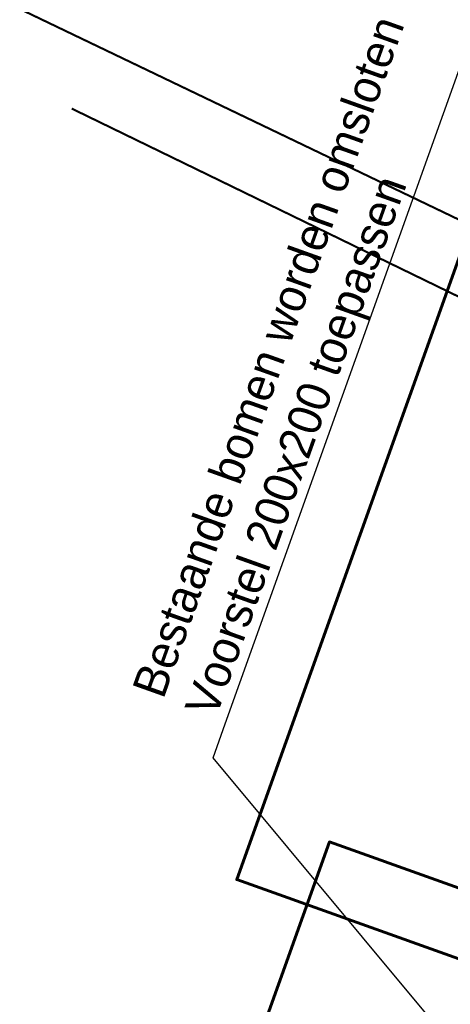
# Model space of a CAD drawing. Header units: metres. Extents: x 134157 to 138734, y 451157 to 455772.
# Tile 895 of 1056: x 136704 to 136714, y 454312 to 454335. Entities that reach past the tile are written whole.
import ezdxf
from ezdxf import colors
from ezdxf.entities.mleader import LeaderData, LeaderLine
from ezdxf.math import Vec2, Vec3

# ---------------------------------------------------------------- set-up
doc = ezdxf.new("R2010")
doc.units = ezdxf.units.M
doc.layers.add('-DR-alg-bladkaders viewports', color=7, linetype='Continuous', lineweight=60)
doc.layers.add('-DR-alg-hulplijnen aandachtspunten', color=210, linetype='Continuous', plot=False)
doc.layers.add('-DR-alg-hulplijnen kantverharding asflast nieuwe fietsstraat', color=7, linetype='Continuous', true_color=0xff9429, plot=False)
for name, color, linetype in [('-DR-bs-rio-DWA Jutfaseweg', 253, 'Continuous'), ('-DR-bs-rio-HWA Jutfaseweg', 253, 'Continuous'), ('-DR-nw-vh-kantverharding', 3, 'Continuous')]:
    doc.layers.add(name, color=color, linetype=linetype)
doc.layers.add('-DR-nw-gr-arc-gras', color=7, linetype='Continuous', true_color=0xb5d5a4)
doc.layers.add('-DR-nw-vh-arc-asfalt fietsstraat rood', color=7, linetype='Continuous', lineweight=9, true_color=0xdfbfc7)
doc.styles.add('CE', font='txt', dxfattribs={"height": 1.8})
pattern_1 = [(115.335625, (136419.71802, 453326.2367), (-0.223681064, -0.105903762), [0.06, -0.187485]), (205.335625, (136419.71802, 453326.2367), (0.105903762, -0.223681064), [0.06, -0.187485])]

msp = doc.modelspace()

# ---------------------------------------------------------------- hatches: boundary and pattern name
at = {"layer": '-DR-nw-gr-arc-gras', "transparency": 33554687}
h = msp.add_hatch(dxfattribs=at)
h.set_pattern_fill('AGR-BOLLEN', color=256, scale=0.1, pattern_type=2)
h.set_pattern_definition(pattern_1)
edge = h.paths.add_edge_path()
edge.add_arc((-7000776.81, 3043164.568), 7592527.997, 340.0567505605, 340.0572256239)
edge.add_line((136455.782, 453494.254), (136455.124, 453494.493))
edge.add_arc((380495.222, 364992.548), 259592.304, 160.06665688, 160.08044536)
edge.add_line((136433.832, 453435.762), (136433.813, 453435.768))
edge.add_line((136433.813, 453435.768), (136432.179, 453431.255))
edge.add_line((136432.179, 453431.255), (136432.198, 453431.248))
edge.add_line((136432.198, 453431.248), (136431.678, 453429.87))
edge.add_line((136431.678, 453429.87), (136432.336, 453429.631))
edge.add_line((136432.336, 453429.631), (136434.309, 453435.077))
h = msp.add_hatch(dxfattribs=at)
h.set_pattern_fill('AGR-BOLLEN', color=256, scale=0.1, pattern_type=2)
h.set_pattern_definition(pattern_1)
edge = h.paths.add_edge_path()
edge.add_line((136644.275, 454017.422), (136643.935, 454016.481))
edge.add_line((136643.935, 454016.481), (136643.884, 454016.34))
edge.add_line((136643.884, 454016.34), (136644.542, 454016.102))
edge.add_arc((1711333.983, -116117.427), 1674723.582, 160.095672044, 160.096657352, ccw=False)
edge.add_line((136654.347, 454043.181), (136653.689, 454043.42))
edge.add_line((136653.689, 454043.42), (136653.638, 454043.279))
edge.add_line((136653.638, 454043.279), (136653.298, 454042.339))
edge.add_line((136653.298, 454042.339), (136644.275, 454017.422))
at = {"layer": '-DR-nw-vh-arc-asfalt fietsstraat rood', "transparency": 33554687}
h = msp.add_hatch(color=256, dxfattribs=at)
h.dxf.hatch_style = 1
edge = h.paths.add_edge_path()
edge.add_line((136621.119, 453955.235), (136699.22, 454170.922))
edge.add_arc((132463.741, 455704.591), 4504.6, 340.09465, 342.475503)
edge.add_line((136759.275, 454348.195), (136783.316, 454424.331))
edge.add_line((136783.316, 454424.331), (136779.311, 454425.596))
edge.add_line((136779.311, 454425.596), (136755.27, 454349.46))
edge.add_arc((132463.741, 455704.591), 4500.4, 340.09465, 342.475503, ccw=False)
edge.add_line((136695.271, 454172.352), (136617.17, 453956.665))
edge.add_line((136617.17, 453956.665), (136621.119, 453955.235))

# ---------------------------------------------------------------- linework, layer by layer
at = {"layer": '-DR-alg-bladkaders viewports'}
for points in [[(136823.357, 454480.592), (136757.911, 454297.452), (136709.237, 454314.846), (136774.682, 454497.986)], [(136760.122, 454298.351), (136694.677, 454115.211), (136646.002, 454132.605), (136711.448, 454315.745)]]:
    msp.add_lwpolyline(points, close=True, dxfattribs=at)
at = {"layer": '-DR-alg-hulplijnen kantverharding asflast nieuwe fietsstraat'}
for points in [[(136782.187, 454454.718), (136782.781, 454444.488, -0.091214), (136782.11, 454439.102), (136779.372, 454430.431, 0.080612), (136779.141, 454428.846), (136779.165, 454427.314, -0.080612), (136778.934, 454425.729), (136779.311, 454425.596), (136755.27, 454349.46, -0.010389), (136695.271, 454172.352), (136617.17, 453956.665), (136616.794, 453956.801, -0.016644), (136615.557, 453953.711), (136612.599, 453946.977)], [(136782.187, 454454.718), (136782.781, 454444.488, -0.091214), (136782.11, 454439.102), (136779.372, 454430.431, 0.080612), (136779.141, 454428.846), (136779.165, 454427.314, -0.080612), (136778.934, 454425.729), (136779.311, 454425.596), (136755.27, 454349.46, -0.010389), (136695.271, 454172.352), (136617.17, 453956.665), (136616.794, 453956.801, -0.016644), (136615.557, 453953.711), (136612.599, 453946.977)], [(136795.319, 454446.893, -0.11334), (136791.441, 454440.346), (136791.377, 454440.278, 0.112567), (136788.005, 454434.524), (136786.047, 454428.323, -0.080612), (136785.326, 454426.893), (136784.418, 454425.641, 0.080611), (136783.698, 454424.211), (136783.316, 454424.331), (136759.275, 454348.195, -0.010389), (136699.22, 454170.922), (136621.119, 453955.235), (136621.495, 453955.098, 0.016644), (136620.467, 453951.934), (136618.89, 453946.466, -0.016644)], [(136795.319, 454446.893, -0.11334), (136791.441, 454440.346), (136791.377, 454440.278, 0.112567), (136788.005, 454434.524), (136786.047, 454428.323, -0.080612), (136785.326, 454426.893), (136784.418, 454425.641, 0.080611), (136783.698, 454424.211), (136783.316, 454424.331), (136759.275, 454348.195, -0.010389), (136699.22, 454170.922), (136621.119, 453955.235), (136621.495, 453955.098, 0.016644), (136620.467, 453951.934), (136618.89, 453946.466, -0.016644)]]:
    msp.add_lwpolyline(points, format="xyb", dxfattribs=at)
at = {"layer": '-DR-bs-rio-DWA Jutfaseweg', "const_width": 0.05, "flags": 128}
msp.add_lwpolyline([(136721.027, 454325.6), (136705.3, 454333.249)], dxfattribs=at)
at = {"layer": '-DR-bs-rio-HWA Jutfaseweg', "const_width": 0.05, "flags": 128}
msp.add_lwpolyline([(136690.116, 454342.319), (136719.053, 454328.431)], dxfattribs=at)
at = {"layer": '-DR-nw-vh-kantverharding'}
for points in [[(136616.794, 453956.801), (136617.17, 453956.665), (136695.271, 454172.352, 0.010389), (136755.27, 454349.46), (136779.311, 454425.596)], [(136783.894, 454424.731, 0.447201), (136784.201, 454424.052), (136785.509, 454423.638, -0.414203), (136785.705, 454423.262), (136774.127, 454386.597, -0.414214), (136773.751, 454386.401), (136772.416, 454386.822, 0.414214), (136771.789, 454386.496), (136771.216, 454384.684, 0.414214), (136771.543, 454384.057), (136772.878, 454383.635, -0.414214), (136773.073, 454383.259), (136764.808, 454357.083, -0.414214), (136764.431, 454356.887), (136763.096, 454357.309, 0.414214), (136762.469, 454356.983), (136759.656, 454348.075, -0.010389), (136699.596, 454170.786), (136621.495, 453955.098, 0.016644), (136620.467, 453951.934), (136618.89, 453946.466, -0.016644)], [(136621.495, 453955.098), (136621.119, 453955.235), (136699.22, 454170.922, 0.010389), (136759.275, 454348.195), (136783.316, 454424.331)]]:
    msp.add_lwpolyline(points, format="xyb", dxfattribs=at)

# ---------------------------------------------------------------- leaders
at = {"layer": '-DR-alg-hulplijnen aandachtspunten'}
ml = msp.add_multileader_mtext('Standard', dxfattribs=at)
ml.set_content('Bestaande bomen worden omsloten met een band met zicht.\\PVoorstel 200x200 toepassen', color=7, style='CE')
ml.set_leader_properties(color=256, linetype='ByLayer', lineweight=-1)
ml.build(insert=Vec2(0, 0))
ml.multileader.update_dxf_attribs({"text_left_attachment_type": 5, "text_right_attachment_type": 5, "dogleg_length": 70.905, "arrow_head_size": 0.5, "scale": 0.2})
ctx = ml.context
ctx.base_point, ctx.scale, ctx.char_height, ctx.arrow_head_size, ctx.landing_gap_size, ctx.plane_origin, ctx.plane_x_axis, ctx.plane_y_axis = Vec3(136708.961, 454318.562, -2.234), 0.2, 0.8, 0.5, 0.04, Vec3(136732.15, 454323.605, -2.234), Vec3(0.33651, 0.94168), Vec3(-0.94168, 0.33651)
ctx.left_attachment, ctx.right_attachment = 5, 5
notes = []
notes.append((ctx, [(0, (1, 1, 0), (136708.672, 454317.754, -2.234), (0.33651, 0.94168), 0.859, [(0, [(136722.516, 454301.143, -2.234)], 0, [])])]))
ctx.mtext.insert, ctx.mtext.text_direction, ctx.mtext.rotation, ctx.mtext.flow_direction = Vec3(136706.731, 454319.401, -2.234), Vec3(0.33651, 0.94168), 1.227588, 5
for ctx, leaders in notes:
    for number, flags, end, landing, length, lines in leaders:
        leader = LeaderData()
        leader.index, (leader.has_last_leader_line, leader.has_dogleg_vector, leader.attachment_direction) = number, flags
        leader.last_leader_point, leader.dogleg_vector, leader.dogleg_length = Vec3(end), Vec3(landing), length
        for number, points, colour, breaks in lines:
            line = LeaderLine()
            line.index, line.vertices, line.color, line.breaks = number, Vec3.list(points), colors.encode_raw_color(colour), breaks
            leader.lines.append(line)
        ctx.leaders.append(leader)

doc.saveas('drawing.dxf')
